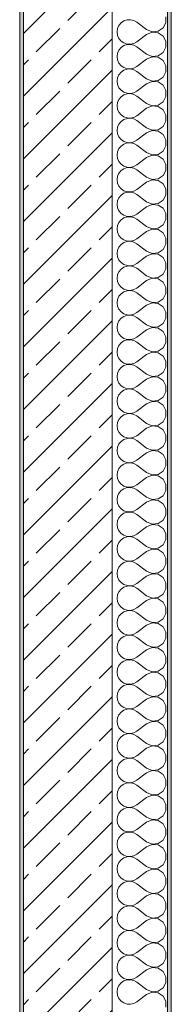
# Model space of a CAD drawing. Header units: metres. Extents: x -3.6 to 84.5, y -11 to 16.8.
# Tile 648 of 656: x 62.025 to 62.435, y 8.833 to 11.5. Entities that reach past the tile are written whole.
import ezdxf

# ---------------------------------------------------------------- set-up
doc = ezdxf.new("R2010")
doc.units = ezdxf.units.M
doc.header["$MEASUREMENT"] = 0
doc.layers.add('604 - Struktur.Wand Aussen', color=7, linetype='Continuous')

# ---------------------------------------------------------------- blocks, each defined once
blk = doc.blocks.new('*X21')
at = {"layer": '604 - Struktur.Wand Aussen', "color": 7, "linetype": 'Continuous', "lineweight": 5}
for p, q in [((62.3068, 11.4965), (62.2992, 11.4913)), ((62.3155, 11.4994), (62.3068, 11.4965)), ((62.3247, 11.4999), (62.3155, 11.4994)), ((62.3336, 11.4978), (62.3247, 11.4999)), ((62.3417, 11.4933), (62.3336, 11.4978)), ((62.3684, 11.4733), (62.3417, 11.4933)), ((62.4207, 11.4919), (62.4207, 11.5081)), ((62.2896, 11.4758), (62.2884, 11.4667)), ((62.2884, 11.4667), (62.2896, 11.4576)), ((62.2933, 11.4842), (62.2896, 11.4758)), ((62.2992, 11.4913), (62.2933, 11.4842)), ((62.3684, 11.4733), (62.3833, 11.467)), ((62.3833, 11.467), (62.3995, 11.4686)), ((62.3995, 11.4686), (62.413, 11.4776)), ((62.413, 11.4776), (62.4207, 11.4919)), ((62.2896, 11.4576), (62.2933, 11.4491)), ((62.2933, 11.4491), (62.2992, 11.4421)), ((62.2992, 11.4421), (62.3068, 11.4369)), ((62.3336, 11.4355), (62.3417, 11.44)), ((62.3684, 11.46), (62.3417, 11.44)), ((62.3833, 11.4663), (62.3684, 11.46)), ((62.3995, 11.4648), (62.3833, 11.4663)), ((62.413, 11.4558), (62.3995, 11.4648)), ((62.4207, 11.4415), (62.413, 11.4558)), ((62.4207, 11.4252), (62.4207, 11.4415)), ((62.2933, 11.4175), (62.2896, 11.4091)), ((62.2992, 11.4246), (62.2933, 11.4175)), ((62.3068, 11.4298), (62.2992, 11.4246)), ((62.3068, 11.4369), (62.3155, 11.4339)), ((62.3155, 11.4328), (62.3068, 11.4298)), ((62.3155, 11.4339), (62.3247, 11.4335)), ((62.3247, 11.4332), (62.3155, 11.4328)), ((62.3247, 11.4335), (62.3336, 11.4355)), ((62.3336, 11.4311), (62.3247, 11.4332)), ((62.3417, 11.4267), (62.3336, 11.4311)), ((62.3684, 11.4067), (62.3417, 11.4267)), ((62.413, 11.4109), (62.4207, 11.4252)), ((62.2896, 11.4091), (62.2884, 11.4)), ((62.2884, 11.4), (62.2896, 11.3909)), ((62.2896, 11.3909), (62.2933, 11.3825)), ((62.3684, 11.3933), (62.3417, 11.3733)), ((62.3684, 11.4067), (62.3833, 11.4004)), ((62.3833, 11.3996), (62.3684, 11.3933)), ((62.3833, 11.4004), (62.3995, 11.4019)), ((62.3995, 11.3981), (62.3833, 11.3996)), ((62.3995, 11.4019), (62.413, 11.4109)), ((62.413, 11.3891), (62.3995, 11.3981)), ((62.4207, 11.3748), (62.413, 11.3891)), ((62.2933, 11.3825), (62.2992, 11.3754)), ((62.2992, 11.3754), (62.3068, 11.3702)), ((62.3068, 11.3631), (62.2992, 11.3579)), ((62.3068, 11.3702), (62.3155, 11.3672)), ((62.3155, 11.3661), (62.3068, 11.3631)), ((62.3155, 11.3672), (62.3247, 11.3668)), ((62.3247, 11.3665), (62.3155, 11.3661)), ((62.3247, 11.3668), (62.3336, 11.3689)), ((62.3336, 11.3645), (62.3247, 11.3665)), ((62.3336, 11.3689), (62.3417, 11.3733)), ((62.3417, 11.36), (62.3336, 11.3645)), ((62.3684, 11.34), (62.3417, 11.36)), ((62.4207, 11.3585), (62.4207, 11.3748)), ((62.2896, 11.3424), (62.2884, 11.3333)), ((62.2884, 11.3333), (62.2896, 11.3242)), ((62.2933, 11.3509), (62.2896, 11.3424)), ((62.2992, 11.3579), (62.2933, 11.3509)), ((62.3684, 11.34), (62.3833, 11.3337)), ((62.3833, 11.3337), (62.3995, 11.3352)), ((62.3995, 11.3352), (62.413, 11.3442)), ((62.413, 11.3442), (62.4207, 11.3585)), ((62.2896, 11.3242), (62.2933, 11.3158)), ((62.2933, 11.3158), (62.2992, 11.3087)), ((62.2992, 11.3087), (62.3068, 11.3035)), ((62.3336, 11.3022), (62.3417, 11.3067)), ((62.3684, 11.3267), (62.3417, 11.3067)), ((62.3833, 11.333), (62.3684, 11.3267)), ((62.3995, 11.3314), (62.3833, 11.333)), ((62.413, 11.3224), (62.3995, 11.3314)), ((62.4207, 11.3081), (62.413, 11.3224)), ((62.4207, 11.2919), (62.4207, 11.3081)), ((62.2933, 11.2842), (62.2896, 11.2758)), ((62.2992, 11.2913), (62.2933, 11.2842)), ((62.3068, 11.2965), (62.2992, 11.2913)), ((62.3068, 11.3035), (62.3155, 11.3006)), ((62.3155, 11.2994), (62.3068, 11.2965)), ((62.3155, 11.3006), (62.3247, 11.3001)), ((62.3247, 11.2999), (62.3155, 11.2994)), ((62.3247, 11.3001), (62.3336, 11.3022)), ((62.3336, 11.2978), (62.3247, 11.2999)), ((62.3417, 11.2933), (62.3336, 11.2978)), ((62.3684, 11.2733), (62.3417, 11.2933)), ((62.413, 11.2776), (62.4207, 11.2919)), ((62.2896, 11.2758), (62.2884, 11.2667)), ((62.2884, 11.2667), (62.2896, 11.2576)), ((62.2896, 11.2576), (62.2933, 11.2491)), ((62.3684, 11.26), (62.3417, 11.24)), ((62.3684, 11.2733), (62.3833, 11.267)), ((62.3833, 11.2663), (62.3684, 11.26)), ((62.3833, 11.267), (62.3995, 11.2686)), ((62.3995, 11.2648), (62.3833, 11.2663)), ((62.3995, 11.2686), (62.413, 11.2776)), ((62.413, 11.2558), (62.3995, 11.2648)), ((62.4207, 11.2415), (62.413, 11.2558)), ((62.2933, 11.2491), (62.2992, 11.2421)), ((62.2992, 11.2421), (62.3068, 11.2369)), ((62.3068, 11.2298), (62.2992, 11.2246)), ((62.3068, 11.2369), (62.3155, 11.2339)), ((62.3155, 11.2328), (62.3068, 11.2298)), ((62.3155, 11.2339), (62.3247, 11.2335)), ((62.3247, 11.2332), (62.3155, 11.2328)), ((62.3247, 11.2335), (62.3336, 11.2355)), ((62.3336, 11.2311), (62.3247, 11.2332)), ((62.3336, 11.2355), (62.3417, 11.24)), ((62.3417, 11.2267), (62.3336, 11.2311)), ((62.3684, 11.2067), (62.3417, 11.2267)), ((62.4207, 11.2252), (62.4207, 11.2415)), ((62.2896, 11.2091), (62.2884, 11.2)), ((62.2884, 11.2), (62.2896, 11.1909)), ((62.2933, 11.2175), (62.2896, 11.2091)), ((62.2992, 11.2246), (62.2933, 11.2175)), ((62.3684, 11.2067), (62.3833, 11.2004)), ((62.3833, 11.2004), (62.3995, 11.2019)), ((62.3995, 11.2019), (62.413, 11.2109)), ((62.413, 11.2109), (62.4207, 11.2252)), ((62.2896, 11.1909), (62.2933, 11.1825)), ((62.2933, 11.1825), (62.2992, 11.1754)), ((62.2992, 11.1754), (62.3068, 11.1702)), ((62.3336, 11.1689), (62.3417, 11.1733)), ((62.3684, 11.1933), (62.3417, 11.1733)), ((62.3833, 11.1996), (62.3684, 11.1933)), ((62.3995, 11.1981), (62.3833, 11.1996)), ((62.413, 11.1891), (62.3995, 11.1981)), ((62.4207, 11.1748), (62.413, 11.1891)), ((62.4207, 11.1585), (62.4207, 11.1748)), ((62.2933, 11.1509), (62.2896, 11.1424)), ((62.2992, 11.1579), (62.2933, 11.1509)), ((62.3068, 11.1631), (62.2992, 11.1579)), ((62.3068, 11.1702), (62.3155, 11.1672)), ((62.3155, 11.1661), (62.3068, 11.1631)), ((62.3155, 11.1672), (62.3247, 11.1668)), ((62.3247, 11.1665), (62.3155, 11.1661)), ((62.3247, 11.1668), (62.3336, 11.1689)), ((62.3336, 11.1645), (62.3247, 11.1665)), ((62.3417, 11.16), (62.3336, 11.1645)), ((62.3684, 11.14), (62.3417, 11.16)), ((62.413, 11.1442), (62.4207, 11.1585)), ((62.2896, 11.1424), (62.2884, 11.1333)), ((62.2884, 11.1333), (62.2896, 11.1242)), ((62.2896, 11.1242), (62.2933, 11.1158)), ((62.3684, 11.1267), (62.3417, 11.1067)), ((62.3684, 11.14), (62.3833, 11.1337)), ((62.3833, 11.133), (62.3684, 11.1267)), ((62.3833, 11.1337), (62.3995, 11.1352)), ((62.3995, 11.1314), (62.3833, 11.133)), ((62.3995, 11.1352), (62.413, 11.1442)), ((62.413, 11.1224), (62.3995, 11.1314)), ((62.4207, 11.1081), (62.413, 11.1224)), ((62.2933, 11.1158), (62.2992, 11.1087)), ((62.2992, 11.1087), (62.3068, 11.1035)), ((62.3068, 11.0965), (62.2992, 11.0913)), ((62.3068, 11.1035), (62.3155, 11.1006)), ((62.3155, 11.0994), (62.3068, 11.0965)), ((62.3155, 11.1006), (62.3247, 11.1001)), ((62.3247, 11.0999), (62.3155, 11.0994)), ((62.3247, 11.1001), (62.3336, 11.1022)), ((62.3336, 11.0978), (62.3247, 11.0999)), ((62.3336, 11.1022), (62.3417, 11.1067)), ((62.3417, 11.0933), (62.3336, 11.0978)), ((62.3684, 11.0733), (62.3417, 11.0933)), ((62.4207, 11.0919), (62.4207, 11.1081)), ((62.2896, 11.0758), (62.2884, 11.0667)), ((62.2884, 11.0667), (62.2896, 11.0576)), ((62.2933, 11.0842), (62.2896, 11.0758)), ((62.2992, 11.0913), (62.2933, 11.0842)), ((62.3684, 11.0733), (62.3833, 11.067)), ((62.3833, 11.067), (62.3995, 11.0686)), ((62.3995, 11.0686), (62.413, 11.0776)), ((62.413, 11.0776), (62.4207, 11.0919)), ((62.2896, 11.0576), (62.2933, 11.0491)), ((62.2933, 11.0491), (62.2992, 11.0421)), ((62.2992, 11.0421), (62.3068, 11.0369)), ((62.3336, 11.0355), (62.3417, 11.04)), ((62.3684, 11.06), (62.3417, 11.04)), ((62.3833, 11.0663), (62.3684, 11.06)), ((62.3995, 11.0648), (62.3833, 11.0663)), ((62.413, 11.0558), (62.3995, 11.0648)), ((62.4207, 11.0415), (62.413, 11.0558)), ((62.4207, 11.0252), (62.4207, 11.0415)), ((62.2933, 11.0175), (62.2896, 11.0091)), ((62.2992, 11.0246), (62.2933, 11.0175)), ((62.3068, 11.0298), (62.2992, 11.0246)), ((62.3068, 11.0369), (62.3155, 11.0339)), ((62.3155, 11.0328), (62.3068, 11.0298)), ((62.3155, 11.0339), (62.3247, 11.0335)), ((62.3247, 11.0332), (62.3155, 11.0328)), ((62.3247, 11.0335), (62.3336, 11.0355)), ((62.3336, 11.0311), (62.3247, 11.0332)), ((62.3417, 11.0267), (62.3336, 11.0311)), ((62.3684, 11.0067), (62.3417, 11.0267)), ((62.413, 11.0109), (62.4207, 11.0252)), ((62.2896, 11.0091), (62.2884, 11)), ((62.2884, 11), (62.2896, 10.9909)), ((62.2896, 10.9909), (62.2933, 10.9825)), ((62.3684, 10.9933), (62.3417, 10.9733)), ((62.3684, 11.0067), (62.3833, 11.0004)), ((62.3833, 10.9996), (62.3684, 10.9933)), ((62.3833, 11.0004), (62.3995, 11.0019)), ((62.3995, 10.9981), (62.3833, 10.9996)), ((62.3995, 11.0019), (62.413, 11.0109)), ((62.413, 10.9891), (62.3995, 10.9981)), ((62.4207, 10.9748), (62.413, 10.9891)), ((62.2933, 10.9825), (62.2992, 10.9754)), ((62.2992, 10.9754), (62.3068, 10.9702)), ((62.3068, 10.9631), (62.2992, 10.9579)), ((62.3068, 10.9702), (62.3155, 10.9672)), ((62.3155, 10.9661), (62.3068, 10.9631)), ((62.3155, 10.9672), (62.3247, 10.9668)), ((62.3247, 10.9665), (62.3155, 10.9661)), ((62.3247, 10.9668), (62.3336, 10.9689)), ((62.3336, 10.9645), (62.3247, 10.9665)), ((62.3336, 10.9689), (62.3417, 10.9733)), ((62.3417, 10.96), (62.3336, 10.9645)), ((62.3684, 10.94), (62.3417, 10.96)), ((62.4207, 10.9585), (62.4207, 10.9748)), ((62.2896, 10.9424), (62.2884, 10.9333)), ((62.2884, 10.9333), (62.2896, 10.9242)), ((62.2933, 10.9509), (62.2896, 10.9424)), ((62.2992, 10.9579), (62.2933, 10.9509)), ((62.3684, 10.94), (62.3833, 10.9337)), ((62.3833, 10.9337), (62.3995, 10.9352)), ((62.3995, 10.9352), (62.413, 10.9442)), ((62.413, 10.9442), (62.4207, 10.9585)), ((62.2896, 10.9242), (62.2933, 10.9158)), ((62.2933, 10.9158), (62.2992, 10.9087)), ((62.2992, 10.9087), (62.3068, 10.9035)), ((62.3336, 10.9022), (62.3417, 10.9067)), ((62.3684, 10.9267), (62.3417, 10.9067)), ((62.3833, 10.933), (62.3684, 10.9267)), ((62.3995, 10.9314), (62.3833, 10.933)), ((62.413, 10.9224), (62.3995, 10.9314)), ((62.4207, 10.9081), (62.413, 10.9224)), ((62.4207, 10.8919), (62.4207, 10.9081)), ((62.2933, 10.8842), (62.2896, 10.8758)), ((62.2992, 10.8913), (62.2933, 10.8842)), ((62.3068, 10.8965), (62.2992, 10.8913)), ((62.3068, 10.9035), (62.3155, 10.9006)), ((62.3155, 10.8994), (62.3068, 10.8965)), ((62.3155, 10.9006), (62.3247, 10.9001)), ((62.3247, 10.8999), (62.3155, 10.8994)), ((62.3247, 10.9001), (62.3336, 10.9022)), ((62.3336, 10.8978), (62.3247, 10.8999)), ((62.3417, 10.8933), (62.3336, 10.8978)), ((62.3684, 10.8733), (62.3417, 10.8933)), ((62.413, 10.8776), (62.4207, 10.8919)), ((62.2896, 10.8758), (62.2884, 10.8667)), ((62.2884, 10.8667), (62.2896, 10.8576)), ((62.2896, 10.8576), (62.2933, 10.8491)), ((62.3684, 10.86), (62.3417, 10.84)), ((62.3684, 10.8733), (62.3833, 10.867)), ((62.3833, 10.8663), (62.3684, 10.86)), ((62.3833, 10.867), (62.3995, 10.8686)), ((62.3995, 10.8648), (62.3833, 10.8663)), ((62.3995, 10.8686), (62.413, 10.8776)), ((62.413, 10.8558), (62.3995, 10.8648)), ((62.4207, 10.8415), (62.413, 10.8558)), ((62.2933, 10.8491), (62.2992, 10.8421)), ((62.2992, 10.8421), (62.3068, 10.8369)), ((62.3068, 10.8298), (62.2992, 10.8246)), ((62.3068, 10.8369), (62.3155, 10.8339)), ((62.3155, 10.8328), (62.3068, 10.8298)), ((62.3155, 10.8339), (62.3247, 10.8335)), ((62.3247, 10.8332), (62.3155, 10.8328)), ((62.3247, 10.8335), (62.3336, 10.8355)), ((62.3336, 10.8311), (62.3247, 10.8332)), ((62.3336, 10.8355), (62.3417, 10.84)), ((62.3417, 10.8267), (62.3336, 10.8311)), ((62.3684, 10.8067), (62.3417, 10.8267)), ((62.4207, 10.8252), (62.4207, 10.8415)), ((62.2896, 10.8091), (62.2884, 10.8)), ((62.2884, 10.8), (62.2896, 10.7909)), ((62.2933, 10.8175), (62.2896, 10.8091)), ((62.2992, 10.8246), (62.2933, 10.8175)), ((62.3684, 10.8067), (62.3833, 10.8004)), ((62.3833, 10.8004), (62.3995, 10.8019)), ((62.3995, 10.8019), (62.413, 10.8109)), ((62.413, 10.8109), (62.4207, 10.8252)), ((62.2896, 10.7909), (62.2933, 10.7825)), ((62.2933, 10.7825), (62.2992, 10.7754)), ((62.2992, 10.7754), (62.3068, 10.7702)), ((62.3336, 10.7689), (62.3417, 10.7733)), ((62.3684, 10.7933), (62.3417, 10.7733)), ((62.3833, 10.7996), (62.3684, 10.7933)), ((62.3995, 10.7981), (62.3833, 10.7996)), ((62.413, 10.7891), (62.3995, 10.7981)), ((62.4207, 10.7748), (62.413, 10.7891)), ((62.4207, 10.7585), (62.4207, 10.7748)), ((62.2933, 10.7509), (62.2896, 10.7424)), ((62.2992, 10.7579), (62.2933, 10.7509)), ((62.3068, 10.7631), (62.2992, 10.7579)), ((62.3068, 10.7702), (62.3155, 10.7672)), ((62.3155, 10.7661), (62.3068, 10.7631)), ((62.3155, 10.7672), (62.3247, 10.7668)), ((62.3247, 10.7665), (62.3155, 10.7661)), ((62.3247, 10.7668), (62.3336, 10.7689)), ((62.3336, 10.7645), (62.3247, 10.7665)), ((62.3417, 10.76), (62.3336, 10.7645)), ((62.3684, 10.74), (62.3417, 10.76)), ((62.413, 10.7442), (62.4207, 10.7585)), ((62.2896, 10.7424), (62.2884, 10.7333)), ((62.2884, 10.7333), (62.2896, 10.7242)), ((62.2896, 10.7242), (62.2933, 10.7158)), ((62.3684, 10.7267), (62.3417, 10.7067)), ((62.3684, 10.74), (62.3833, 10.7337)), ((62.3833, 10.733), (62.3684, 10.7267)), ((62.3833, 10.7337), (62.3995, 10.7352)), ((62.3995, 10.7314), (62.3833, 10.733)), ((62.3995, 10.7352), (62.413, 10.7442)), ((62.413, 10.7224), (62.3995, 10.7314)), ((62.4207, 10.7081), (62.413, 10.7224)), ((62.2933, 10.7158), (62.2992, 10.7087)), ((62.2992, 10.7087), (62.3068, 10.7035)), ((62.3068, 10.6965), (62.2992, 10.6913)), ((62.3068, 10.7035), (62.3155, 10.7006)), ((62.3155, 10.6994), (62.3068, 10.6965)), ((62.3155, 10.7006), (62.3247, 10.7001)), ((62.3247, 10.6999), (62.3155, 10.6994)), ((62.3247, 10.7001), (62.3336, 10.7022)), ((62.3336, 10.6978), (62.3247, 10.6999)), ((62.3336, 10.7022), (62.3417, 10.7067)), ((62.3417, 10.6933), (62.3336, 10.6978)), ((62.3684, 10.6733), (62.3417, 10.6933)), ((62.4207, 10.6919), (62.4207, 10.7081)), ((62.2896, 10.6758), (62.2884, 10.6667)), ((62.2884, 10.6667), (62.2896, 10.6576)), ((62.2933, 10.6842), (62.2896, 10.6758)), ((62.2992, 10.6913), (62.2933, 10.6842)), ((62.3684, 10.6733), (62.3833, 10.667)), ((62.3833, 10.667), (62.3995, 10.6686)), ((62.3995, 10.6686), (62.413, 10.6776)), ((62.413, 10.6776), (62.4207, 10.6919)), ((62.2896, 10.6576), (62.2933, 10.6491)), ((62.2933, 10.6491), (62.2992, 10.6421)), ((62.2992, 10.6421), (62.3068, 10.6369)), ((62.3336, 10.6355), (62.3417, 10.64)), ((62.3684, 10.66), (62.3417, 10.64)), ((62.3833, 10.6663), (62.3684, 10.66)), ((62.3995, 10.6648), (62.3833, 10.6663)), ((62.413, 10.6558), (62.3995, 10.6648)), ((62.4207, 10.6415), (62.413, 10.6558)), ((62.4207, 10.6252), (62.4207, 10.6415)), ((62.2933, 10.6175), (62.2896, 10.6091)), ((62.2992, 10.6246), (62.2933, 10.6175)), ((62.3068, 10.6298), (62.2992, 10.6246)), ((62.3068, 10.6369), (62.3155, 10.6339)), ((62.3155, 10.6328), (62.3068, 10.6298)), ((62.3155, 10.6339), (62.3247, 10.6335)), ((62.3247, 10.6332), (62.3155, 10.6328)), ((62.3247, 10.6335), (62.3336, 10.6355)), ((62.3336, 10.6311), (62.3247, 10.6332)), ((62.3417, 10.6267), (62.3336, 10.6311)), ((62.3684, 10.6067), (62.3417, 10.6267)), ((62.413, 10.6109), (62.4207, 10.6252)), ((62.2896, 10.6091), (62.2884, 10.6)), ((62.2884, 10.6), (62.2896, 10.5909)), ((62.2896, 10.5909), (62.2933, 10.5825)), ((62.3684, 10.5933), (62.3417, 10.5733)), ((62.3684, 10.6067), (62.3833, 10.6004)), ((62.3833, 10.5996), (62.3684, 10.5933)), ((62.3833, 10.6004), (62.3995, 10.6019)), ((62.3995, 10.5981), (62.3833, 10.5996)), ((62.3995, 10.6019), (62.413, 10.6109)), ((62.413, 10.5891), (62.3995, 10.5981)), ((62.4207, 10.5748), (62.413, 10.5891)), ((62.2933, 10.5825), (62.2992, 10.5754)), ((62.2992, 10.5754), (62.3068, 10.5702)), ((62.3068, 10.5631), (62.2992, 10.5579)), ((62.3068, 10.5702), (62.3155, 10.5672)), ((62.3155, 10.5661), (62.3068, 10.5631)), ((62.3155, 10.5672), (62.3247, 10.5668)), ((62.3247, 10.5665), (62.3155, 10.5661)), ((62.3247, 10.5668), (62.3336, 10.5689)), ((62.3336, 10.5645), (62.3247, 10.5665)), ((62.3336, 10.5689), (62.3417, 10.5733)), ((62.3417, 10.56), (62.3336, 10.5645)), ((62.3684, 10.54), (62.3417, 10.56)), ((62.4207, 10.5585), (62.4207, 10.5748)), ((62.2896, 10.5424), (62.2884, 10.5333)), ((62.2884, 10.5333), (62.2896, 10.5242)), ((62.2933, 10.5509), (62.2896, 10.5424)), ((62.2992, 10.5579), (62.2933, 10.5509)), ((62.3684, 10.54), (62.3833, 10.5337)), ((62.3833, 10.5337), (62.3995, 10.5352)), ((62.3995, 10.5352), (62.413, 10.5442)), ((62.413, 10.5442), (62.4207, 10.5585)), ((62.2896, 10.5242), (62.2933, 10.5158)), ((62.2933, 10.5158), (62.2992, 10.5087)), ((62.2992, 10.5087), (62.3068, 10.5035)), ((62.3336, 10.5022), (62.3417, 10.5067)), ((62.3684, 10.5267), (62.3417, 10.5067)), ((62.3833, 10.533), (62.3684, 10.5267)), ((62.3995, 10.5314), (62.3833, 10.533)), ((62.413, 10.5224), (62.3995, 10.5314)), ((62.4207, 10.5081), (62.413, 10.5224)), ((62.4207, 10.4919), (62.4207, 10.5081)), ((62.2933, 10.4842), (62.2896, 10.4758)), ((62.2992, 10.4913), (62.2933, 10.4842)), ((62.3068, 10.4965), (62.2992, 10.4913)), ((62.3068, 10.5035), (62.3155, 10.5006)), ((62.3155, 10.4994), (62.3068, 10.4965)), ((62.3155, 10.5006), (62.3247, 10.5001)), ((62.3247, 10.4999), (62.3155, 10.4994)), ((62.3247, 10.5001), (62.3336, 10.5022)), ((62.3336, 10.4978), (62.3247, 10.4999)), ((62.3417, 10.4933), (62.3336, 10.4978)), ((62.3684, 10.4733), (62.3417, 10.4933)), ((62.413, 10.4776), (62.4207, 10.4919)), ((62.2896, 10.4758), (62.2884, 10.4667)), ((62.2884, 10.4667), (62.2896, 10.4576)), ((62.2896, 10.4576), (62.2933, 10.4491)), ((62.3684, 10.46), (62.3417, 10.44)), ((62.3684, 10.4733), (62.3833, 10.467)), ((62.3833, 10.4663), (62.3684, 10.46)), ((62.3833, 10.467), (62.3995, 10.4686)), ((62.3995, 10.4648), (62.3833, 10.4663)), ((62.3995, 10.4686), (62.413, 10.4776)), ((62.413, 10.4558), (62.3995, 10.4648)), ((62.4207, 10.4415), (62.413, 10.4558)), ((62.2933, 10.4491), (62.2992, 10.4421)), ((62.2992, 10.4421), (62.3068, 10.4369)), ((62.3068, 10.4298), (62.2992, 10.4246)), ((62.3068, 10.4369), (62.3155, 10.4339)), ((62.3155, 10.4328), (62.3068, 10.4298)), ((62.3155, 10.4339), (62.3247, 10.4335)), ((62.3247, 10.4332), (62.3155, 10.4328)), ((62.3247, 10.4335), (62.3336, 10.4355)), ((62.3336, 10.4311), (62.3247, 10.4332)), ((62.3336, 10.4355), (62.3417, 10.44)), ((62.3417, 10.4267), (62.3336, 10.4311)), ((62.3684, 10.4067), (62.3417, 10.4267)), ((62.4207, 10.4252), (62.4207, 10.4415)), ((62.2896, 10.4091), (62.2884, 10.4)), ((62.2884, 10.4), (62.2896, 10.3909)), ((62.2933, 10.4175), (62.2896, 10.4091)), ((62.2992, 10.4246), (62.2933, 10.4175)), ((62.3684, 10.4067), (62.3833, 10.4004)), ((62.3833, 10.4004), (62.3995, 10.4019)), ((62.3995, 10.4019), (62.413, 10.4109)), ((62.413, 10.4109), (62.4207, 10.4252)), ((62.2896, 10.3909), (62.2933, 10.3825)), ((62.2933, 10.3825), (62.2992, 10.3754)), ((62.2992, 10.3754), (62.3068, 10.3702)), ((62.3336, 10.3689), (62.3417, 10.3733)), ((62.3684, 10.3933), (62.3417, 10.3733)), ((62.3833, 10.3996), (62.3684, 10.3933)), ((62.3995, 10.3981), (62.3833, 10.3996)), ((62.413, 10.3891), (62.3995, 10.3981)), ((62.4207, 10.3748), (62.413, 10.3891)), ((62.4207, 10.3585), (62.4207, 10.3748)), ((62.2933, 10.3509), (62.2896, 10.3424)), ((62.2992, 10.3579), (62.2933, 10.3509)), ((62.3068, 10.3631), (62.2992, 10.3579)), ((62.3068, 10.3702), (62.3155, 10.3672)), ((62.3155, 10.3661), (62.3068, 10.3631)), ((62.3155, 10.3672), (62.3247, 10.3668)), ((62.3247, 10.3665), (62.3155, 10.3661)), ((62.3247, 10.3668), (62.3336, 10.3689)), ((62.3336, 10.3645), (62.3247, 10.3665)), ((62.3417, 10.36), (62.3336, 10.3645)), ((62.3684, 10.34), (62.3417, 10.36)), ((62.413, 10.3442), (62.4207, 10.3585)), ((62.2896, 10.3424), (62.2884, 10.3333)), ((62.2884, 10.3333), (62.2896, 10.3242)), ((62.2896, 10.3242), (62.2933, 10.3158)), ((62.3684, 10.3267), (62.3417, 10.3067)), ((62.3684, 10.34), (62.3833, 10.3337)), ((62.3833, 10.333), (62.3684, 10.3267)), ((62.3833, 10.3337), (62.3995, 10.3352)), ((62.3995, 10.3314), (62.3833, 10.333)), ((62.3995, 10.3352), (62.413, 10.3442)), ((62.413, 10.3224), (62.3995, 10.3314)), ((62.4207, 10.3081), (62.413, 10.3224)), ((62.2933, 10.3158), (62.2992, 10.3087)), ((62.2992, 10.3087), (62.3068, 10.3035)), ((62.3068, 10.2965), (62.2992, 10.2913)), ((62.3068, 10.3035), (62.3155, 10.3006)), ((62.3155, 10.2994), (62.3068, 10.2965)), ((62.3155, 10.3006), (62.3247, 10.3001)), ((62.3247, 10.2999), (62.3155, 10.2994)), ((62.3247, 10.3001), (62.3336, 10.3022)), ((62.3336, 10.2978), (62.3247, 10.2999)), ((62.3336, 10.3022), (62.3417, 10.3067)), ((62.3417, 10.2933), (62.3336, 10.2978)), ((62.3684, 10.2733), (62.3417, 10.2933)), ((62.4207, 10.2919), (62.4207, 10.3081)), ((62.2896, 10.2758), (62.2884, 10.2667)), ((62.2884, 10.2667), (62.2896, 10.2576)), ((62.2933, 10.2842), (62.2896, 10.2758)), ((62.2992, 10.2913), (62.2933, 10.2842)), ((62.3684, 10.2733), (62.3833, 10.267)), ((62.3833, 10.267), (62.3995, 10.2686)), ((62.3995, 10.2686), (62.413, 10.2776)), ((62.413, 10.2776), (62.4207, 10.2919)), ((62.2896, 10.2576), (62.2933, 10.2491)), ((62.2933, 10.2491), (62.2992, 10.2421)), ((62.2992, 10.2421), (62.3068, 10.2369)), ((62.3336, 10.2355), (62.3417, 10.24)), ((62.3684, 10.26), (62.3417, 10.24)), ((62.3833, 10.2663), (62.3684, 10.26)), ((62.3995, 10.2648), (62.3833, 10.2663)), ((62.413, 10.2558), (62.3995, 10.2648)), ((62.4207, 10.2415), (62.413, 10.2558)), ((62.4207, 10.2252), (62.4207, 10.2415)), ((62.2933, 10.2175), (62.2896, 10.2091)), ((62.2992, 10.2246), (62.2933, 10.2175)), ((62.3068, 10.2298), (62.2992, 10.2246)), ((62.3068, 10.2369), (62.3155, 10.2339)), ((62.3155, 10.2328), (62.3068, 10.2298)), ((62.3155, 10.2339), (62.3247, 10.2335)), ((62.3247, 10.2332), (62.3155, 10.2328)), ((62.3247, 10.2335), (62.3336, 10.2355)), ((62.3336, 10.2311), (62.3247, 10.2332)), ((62.3417, 10.2267), (62.3336, 10.2311)), ((62.3684, 10.2067), (62.3417, 10.2267)), ((62.413, 10.2109), (62.4207, 10.2252)), ((62.2896, 10.2091), (62.2884, 10.2)), ((62.2884, 10.2), (62.2896, 10.1909)), ((62.2896, 10.1909), (62.2933, 10.1825)), ((62.3684, 10.1933), (62.3417, 10.1733)), ((62.3684, 10.2067), (62.3833, 10.2004)), ((62.3833, 10.1996), (62.3684, 10.1933)), ((62.3833, 10.2004), (62.3995, 10.2019)), ((62.3995, 10.1981), (62.3833, 10.1996)), ((62.3995, 10.2019), (62.413, 10.2109)), ((62.413, 10.1891), (62.3995, 10.1981)), ((62.4207, 10.1748), (62.413, 10.1891)), ((62.2933, 10.1825), (62.2992, 10.1754)), ((62.2992, 10.1754), (62.3068, 10.1702)), ((62.3068, 10.1631), (62.2992, 10.1579)), ((62.3068, 10.1702), (62.3155, 10.1672)), ((62.3155, 10.1661), (62.3068, 10.1631)), ((62.3155, 10.1672), (62.3247, 10.1668)), ((62.3247, 10.1665), (62.3155, 10.1661)), ((62.3247, 10.1668), (62.3336, 10.1689)), ((62.3336, 10.1645), (62.3247, 10.1665)), ((62.3336, 10.1689), (62.3417, 10.1733)), ((62.3417, 10.16), (62.3336, 10.1645)), ((62.3684, 10.14), (62.3417, 10.16)), ((62.4207, 10.1585), (62.4207, 10.1748)), ((62.2896, 10.1424), (62.2884, 10.1333)), ((62.2884, 10.1333), (62.2896, 10.1242)), ((62.2933, 10.1509), (62.2896, 10.1424)), ((62.2992, 10.1579), (62.2933, 10.1509)), ((62.3684, 10.14), (62.3833, 10.1337)), ((62.3833, 10.1337), (62.3995, 10.1352)), ((62.3995, 10.1352), (62.413, 10.1442)), ((62.413, 10.1442), (62.4207, 10.1585)), ((62.2896, 10.1242), (62.2933, 10.1158)), ((62.2933, 10.1158), (62.2992, 10.1087)), ((62.2992, 10.1087), (62.3068, 10.1035)), ((62.3336, 10.1022), (62.3417, 10.1067)), ((62.3684, 10.1267), (62.3417, 10.1067)), ((62.3833, 10.133), (62.3684, 10.1267)), ((62.3995, 10.1314), (62.3833, 10.133)), ((62.413, 10.1224), (62.3995, 10.1314)), ((62.4207, 10.1081), (62.413, 10.1224)), ((62.4207, 10.0919), (62.4207, 10.1081)), ((62.2933, 10.0842), (62.2896, 10.0758)), ((62.2992, 10.0913), (62.2933, 10.0842)), ((62.3068, 10.0965), (62.2992, 10.0913)), ((62.3068, 10.1035), (62.3155, 10.1006)), ((62.3155, 10.0994), (62.3068, 10.0965)), ((62.3155, 10.1006), (62.3247, 10.1001)), ((62.3247, 10.0999), (62.3155, 10.0994)), ((62.3247, 10.1001), (62.3336, 10.1022)), ((62.3336, 10.0978), (62.3247, 10.0999)), ((62.3417, 10.0933), (62.3336, 10.0978)), ((62.3684, 10.0733), (62.3417, 10.0933)), ((62.413, 10.0776), (62.4207, 10.0919)), ((62.2896, 10.0758), (62.2884, 10.0667)), ((62.2884, 10.0667), (62.2896, 10.0576)), ((62.2896, 10.0576), (62.2933, 10.0491)), ((62.3684, 10.06), (62.3417, 10.04)), ((62.3684, 10.0733), (62.3833, 10.067)), ((62.3833, 10.0663), (62.3684, 10.06)), ((62.3833, 10.067), (62.3995, 10.0686)), ((62.3995, 10.0648), (62.3833, 10.0663)), ((62.3995, 10.0686), (62.413, 10.0776)), ((62.413, 10.0558), (62.3995, 10.0648)), ((62.4207, 10.0415), (62.413, 10.0558)), ((62.2933, 10.0491), (62.2992, 10.0421)), ((62.2992, 10.0421), (62.3068, 10.0369)), ((62.3068, 10.0298), (62.2992, 10.0246)), ((62.3068, 10.0369), (62.3155, 10.0339)), ((62.3155, 10.0328), (62.3068, 10.0298)), ((62.3155, 10.0339), (62.3247, 10.0335)), ((62.3247, 10.0332), (62.3155, 10.0328)), ((62.3247, 10.0335), (62.3336, 10.0355)), ((62.3336, 10.0311), (62.3247, 10.0332)), ((62.3336, 10.0355), (62.3417, 10.04)), ((62.3417, 10.0267), (62.3336, 10.0311)), ((62.3684, 10.0067), (62.3417, 10.0267)), ((62.4207, 10.0252), (62.4207, 10.0415)), ((62.2896, 10.0091), (62.2884, 10)), ((62.2884, 10), (62.2896, 9.9909)), ((62.2933, 10.0175), (62.2896, 10.0091)), ((62.2992, 10.0246), (62.2933, 10.0175)), ((62.3684, 10.0067), (62.3833, 10.0004)), ((62.3833, 10.0004), (62.3995, 10.0019)), ((62.3995, 10.0019), (62.413, 10.0109)), ((62.413, 10.0109), (62.4207, 10.0252)), ((62.2896, 9.9909), (62.2933, 9.9825)), ((62.2933, 9.9825), (62.2992, 9.9754)), ((62.2992, 9.9754), (62.3068, 9.9702)), ((62.3336, 9.9689), (62.3417, 9.9733)), ((62.3684, 9.9933), (62.3417, 9.9733)), ((62.3833, 9.9996), (62.3684, 9.9933)), ((62.3995, 9.9981), (62.3833, 9.9996)), ((62.413, 9.9891), (62.3995, 9.9981)), ((62.4207, 9.9748), (62.413, 9.9891)), ((62.4207, 9.9585), (62.4207, 9.9748)), ((62.2933, 9.9509), (62.2896, 9.9424)), ((62.2992, 9.9579), (62.2933, 9.9509)), ((62.3068, 9.9631), (62.2992, 9.9579)), ((62.3068, 9.9702), (62.3155, 9.9672)), ((62.3155, 9.9661), (62.3068, 9.9631)), ((62.3155, 9.9672), (62.3247, 9.9668)), ((62.3247, 9.9665), (62.3155, 9.9661)), ((62.3247, 9.9668), (62.3336, 9.9689)), ((62.3336, 9.9645), (62.3247, 9.9665)), ((62.3417, 9.96), (62.3336, 9.9645)), ((62.3684, 9.94), (62.3417, 9.96)), ((62.413, 9.9442), (62.4207, 9.9585)), ((62.2896, 9.9424), (62.2884, 9.9333)), ((62.2884, 9.9333), (62.2896, 9.9242)), ((62.2896, 9.9242), (62.2933, 9.9158)), ((62.3684, 9.9267), (62.3417, 9.9067)), ((62.3684, 9.94), (62.3833, 9.9337)), ((62.3833, 9.933), (62.3684, 9.9267)), ((62.3833, 9.9337), (62.3995, 9.9352)), ((62.3995, 9.9314), (62.3833, 9.933)), ((62.3995, 9.9352), (62.413, 9.9442)), ((62.413, 9.9224), (62.3995, 9.9314)), ((62.4207, 9.9081), (62.413, 9.9224)), ((62.2933, 9.9158), (62.2992, 9.9087)), ((62.2992, 9.9087), (62.3068, 9.9035)), ((62.3068, 9.8965), (62.2992, 9.8913)), ((62.3068, 9.9035), (62.3155, 9.9006)), ((62.3155, 9.8994), (62.3068, 9.8965)), ((62.3155, 9.9006), (62.3247, 9.9001)), ((62.3247, 9.8999), (62.3155, 9.8994)), ((62.3247, 9.9001), (62.3336, 9.9022)), ((62.3336, 9.8978), (62.3247, 9.8999)), ((62.3336, 9.9022), (62.3417, 9.9067)), ((62.3417, 9.8933), (62.3336, 9.8978)), ((62.3684, 9.8733), (62.3417, 9.8933)), ((62.4207, 9.8919), (62.4207, 9.9081)), ((62.2896, 9.8758), (62.2884, 9.8667)), ((62.2884, 9.8667), (62.2896, 9.8576)), ((62.2933, 9.8842), (62.2896, 9.8758)), ((62.2992, 9.8913), (62.2933, 9.8842)), ((62.3684, 9.8733), (62.3833, 9.867)), ((62.3833, 9.867), (62.3995, 9.8686)), ((62.3995, 9.8686), (62.413, 9.8776)), ((62.413, 9.8776), (62.4207, 9.8919)), ((62.2896, 9.8576), (62.2933, 9.8491)), ((62.2933, 9.8491), (62.2992, 9.8421)), ((62.2992, 9.8421), (62.3068, 9.8369)), ((62.3336, 9.8355), (62.3417, 9.84)), ((62.3684, 9.86), (62.3417, 9.84)), ((62.3833, 9.8663), (62.3684, 9.86)), ((62.3995, 9.8648), (62.3833, 9.8663)), ((62.413, 9.8558), (62.3995, 9.8648)), ((62.4207, 9.8415), (62.413, 9.8558)), ((62.4207, 9.8252), (62.4207, 9.8415)), ((62.2933, 9.8175), (62.2896, 9.8091)), ((62.2992, 9.8246), (62.2933, 9.8175)), ((62.3068, 9.8298), (62.2992, 9.8246)), ((62.3068, 9.8369), (62.3155, 9.8339)), ((62.3155, 9.8328), (62.3068, 9.8298)), ((62.3155, 9.8339), (62.3247, 9.8335)), ((62.3247, 9.8332), (62.3155, 9.8328)), ((62.3247, 9.8335), (62.3336, 9.8355)), ((62.3336, 9.8311), (62.3247, 9.8332)), ((62.3417, 9.8267), (62.3336, 9.8311)), ((62.3684, 9.8067), (62.3417, 9.8267)), ((62.413, 9.8109), (62.4207, 9.8252)), ((62.2896, 9.8091), (62.2884, 9.8)), ((62.2884, 9.8), (62.2896, 9.7909)), ((62.2896, 9.7909), (62.2933, 9.7825)), ((62.3684, 9.7933), (62.3417, 9.7733)), ((62.3684, 9.8067), (62.3833, 9.8004)), ((62.3833, 9.7996), (62.3684, 9.7933)), ((62.3833, 9.8004), (62.3995, 9.8019)), ((62.3995, 9.7981), (62.3833, 9.7996)), ((62.3995, 9.8019), (62.413, 9.8109)), ((62.413, 9.7891), (62.3995, 9.7981)), ((62.4207, 9.7748), (62.413, 9.7891)), ((62.2933, 9.7825), (62.2992, 9.7754)), ((62.2992, 9.7754), (62.3068, 9.7702)), ((62.3068, 9.7631), (62.2992, 9.7579)), ((62.3068, 9.7702), (62.3155, 9.7672)), ((62.3155, 9.7661), (62.3068, 9.7631)), ((62.3155, 9.7672), (62.3247, 9.7668)), ((62.3247, 9.7665), (62.3155, 9.7661)), ((62.3247, 9.7668), (62.3336, 9.7689)), ((62.3336, 9.7645), (62.3247, 9.7665)), ((62.3336, 9.7689), (62.3417, 9.7733)), ((62.3417, 9.76), (62.3336, 9.7645)), ((62.3684, 9.74), (62.3417, 9.76)), ((62.4207, 9.7585), (62.4207, 9.7748)), ((62.2896, 9.7424), (62.2884, 9.7333)), ((62.2884, 9.7333), (62.2896, 9.7242)), ((62.2933, 9.7509), (62.2896, 9.7424)), ((62.2992, 9.7579), (62.2933, 9.7509)), ((62.3684, 9.74), (62.3833, 9.7337)), ((62.3833, 9.7337), (62.3995, 9.7352)), ((62.3995, 9.7352), (62.413, 9.7442)), ((62.413, 9.7442), (62.4207, 9.7585)), ((62.2896, 9.7242), (62.2933, 9.7158)), ((62.2933, 9.7158), (62.2992, 9.7087)), ((62.2992, 9.7087), (62.3068, 9.7035)), ((62.3336, 9.7022), (62.3417, 9.7067)), ((62.3684, 9.7267), (62.3417, 9.7067)), ((62.3833, 9.733), (62.3684, 9.7267)), ((62.3995, 9.7314), (62.3833, 9.733)), ((62.413, 9.7224), (62.3995, 9.7314)), ((62.4207, 9.7081), (62.413, 9.7224)), ((62.4207, 9.6919), (62.4207, 9.7081)), ((62.2933, 9.6842), (62.2896, 9.6758)), ((62.2992, 9.6913), (62.2933, 9.6842)), ((62.3068, 9.6965), (62.2992, 9.6913)), ((62.3068, 9.7035), (62.3155, 9.7006)), ((62.3155, 9.6994), (62.3068, 9.6965)), ((62.3155, 9.7006), (62.3247, 9.7001)), ((62.3247, 9.6999), (62.3155, 9.6994)), ((62.3247, 9.7001), (62.3336, 9.7022)), ((62.3336, 9.6978), (62.3247, 9.6999)), ((62.3417, 9.6933), (62.3336, 9.6978)), ((62.3684, 9.6733), (62.3417, 9.6933)), ((62.413, 9.6776), (62.4207, 9.6919)), ((62.2896, 9.6758), (62.2884, 9.6667)), ((62.2884, 9.6667), (62.2896, 9.6576)), ((62.2896, 9.6576), (62.2933, 9.6491)), ((62.3684, 9.66), (62.3417, 9.64)), ((62.3684, 9.6733), (62.3833, 9.667)), ((62.3833, 9.6663), (62.3684, 9.66)), ((62.3833, 9.667), (62.3995, 9.6686)), ((62.3995, 9.6648), (62.3833, 9.6663)), ((62.3995, 9.6686), (62.413, 9.6776)), ((62.413, 9.6558), (62.3995, 9.6648)), ((62.4207, 9.6415), (62.413, 9.6558)), ((62.2933, 9.6491), (62.2992, 9.6421)), ((62.2992, 9.6421), (62.3068, 9.6369)), ((62.3068, 9.6298), (62.2992, 9.6246)), ((62.3068, 9.6369), (62.3155, 9.6339)), ((62.3155, 9.6328), (62.3068, 9.6298)), ((62.3155, 9.6339), (62.3247, 9.6335)), ((62.3247, 9.6332), (62.3155, 9.6328)), ((62.3247, 9.6335), (62.3336, 9.6355)), ((62.3336, 9.6311), (62.3247, 9.6332)), ((62.3336, 9.6355), (62.3417, 9.64)), ((62.3417, 9.6267), (62.3336, 9.6311)), ((62.3684, 9.6067), (62.3417, 9.6267)), ((62.4207, 9.6252), (62.4207, 9.6415)), ((62.2896, 9.6091), (62.2884, 9.6)), ((62.2884, 9.6), (62.2896, 9.5909)), ((62.2933, 9.6175), (62.2896, 9.6091)), ((62.2992, 9.6246), (62.2933, 9.6175)), ((62.3684, 9.6067), (62.3833, 9.6004)), ((62.3833, 9.6004), (62.3995, 9.6019)), ((62.3995, 9.6019), (62.413, 9.6109)), ((62.413, 9.6109), (62.4207, 9.6252)), ((62.2896, 9.5909), (62.2933, 9.5825)), ((62.2933, 9.5825), (62.2992, 9.5754)), ((62.2992, 9.5754), (62.3068, 9.5702)), ((62.3336, 9.5689), (62.3417, 9.5733)), ((62.3684, 9.5933), (62.3417, 9.5733)), ((62.3833, 9.5996), (62.3684, 9.5933)), ((62.3995, 9.5981), (62.3833, 9.5996)), ((62.413, 9.5891), (62.3995, 9.5981)), ((62.4207, 9.5748), (62.413, 9.5891)), ((62.4207, 9.5585), (62.4207, 9.5748)), ((62.2933, 9.5509), (62.2896, 9.5424)), ((62.2992, 9.5579), (62.2933, 9.5509)), ((62.3068, 9.5631), (62.2992, 9.5579)), ((62.3068, 9.5702), (62.3155, 9.5672)), ((62.3155, 9.5661), (62.3068, 9.5631)), ((62.3155, 9.5672), (62.3247, 9.5668)), ((62.3247, 9.5665), (62.3155, 9.5661)), ((62.3247, 9.5668), (62.3336, 9.5689)), ((62.3336, 9.5645), (62.3247, 9.5665)), ((62.3417, 9.56), (62.3336, 9.5645)), ((62.3684, 9.54), (62.3417, 9.56)), ((62.413, 9.5442), (62.4207, 9.5585)), ((62.2896, 9.5424), (62.2884, 9.5333)), ((62.2884, 9.5333), (62.2896, 9.5242)), ((62.2896, 9.5242), (62.2933, 9.5158)), ((62.3684, 9.5267), (62.3417, 9.5067)), ((62.3684, 9.54), (62.3833, 9.5337)), ((62.3833, 9.533), (62.3684, 9.5267)), ((62.3833, 9.5337), (62.3995, 9.5352)), ((62.3995, 9.5314), (62.3833, 9.533)), ((62.3995, 9.5352), (62.413, 9.5442)), ((62.413, 9.5224), (62.3995, 9.5314)), ((62.4207, 9.5081), (62.413, 9.5224)), ((62.2933, 9.5158), (62.2992, 9.5087)), ((62.2992, 9.5087), (62.3068, 9.5035)), ((62.3068, 9.4965), (62.2992, 9.4913)), ((62.3068, 9.5035), (62.3155, 9.5006)), ((62.3155, 9.4994), (62.3068, 9.4965)), ((62.3155, 9.5006), (62.3247, 9.5001)), ((62.3247, 9.4999), (62.3155, 9.4994)), ((62.3247, 9.5001), (62.3336, 9.5022)), ((62.3336, 9.4978), (62.3247, 9.4999)), ((62.3336, 9.5022), (62.3417, 9.5067)), ((62.3417, 9.4933), (62.3336, 9.4978)), ((62.3684, 9.4733), (62.3417, 9.4933)), ((62.4207, 9.4919), (62.4207, 9.5081)), ((62.2896, 9.4758), (62.2884, 9.4667)), ((62.2884, 9.4667), (62.2896, 9.4576)), ((62.2933, 9.4842), (62.2896, 9.4758)), ((62.2992, 9.4913), (62.2933, 9.4842)), ((62.3684, 9.4733), (62.3833, 9.467)), ((62.3833, 9.467), (62.3995, 9.4686)), ((62.3995, 9.4686), (62.413, 9.4776)), ((62.413, 9.4776), (62.4207, 9.4919)), ((62.2896, 9.4576), (62.2933, 9.4491)), ((62.2933, 9.4491), (62.2992, 9.4421)), ((62.2992, 9.4421), (62.3068, 9.4369)), ((62.3336, 9.4355), (62.3417, 9.44)), ((62.3684, 9.46), (62.3417, 9.44)), ((62.3833, 9.4663), (62.3684, 9.46)), ((62.3995, 9.4648), (62.3833, 9.4663)), ((62.413, 9.4558), (62.3995, 9.4648)), ((62.4207, 9.4415), (62.413, 9.4558)), ((62.4207, 9.4252), (62.4207, 9.4415)), ((62.2933, 9.4175), (62.2896, 9.4091)), ((62.2992, 9.4246), (62.2933, 9.4175)), ((62.3068, 9.4298), (62.2992, 9.4246)), ((62.3068, 9.4369), (62.3155, 9.4339)), ((62.3155, 9.4328), (62.3068, 9.4298)), ((62.3155, 9.4339), (62.3247, 9.4335)), ((62.3247, 9.4332), (62.3155, 9.4328)), ((62.3247, 9.4335), (62.3336, 9.4355)), ((62.3336, 9.4311), (62.3247, 9.4332)), ((62.3417, 9.4267), (62.3336, 9.4311)), ((62.3684, 9.4067), (62.3417, 9.4267)), ((62.413, 9.4109), (62.4207, 9.4252)), ((62.2896, 9.4091), (62.2884, 9.4)), ((62.2884, 9.4), (62.2896, 9.3909)), ((62.2896, 9.3909), (62.2933, 9.3825)), ((62.3684, 9.3933), (62.3417, 9.3733)), ((62.3684, 9.4067), (62.3833, 9.4004)), ((62.3833, 9.3996), (62.3684, 9.3933)), ((62.3833, 9.4004), (62.3995, 9.4019)), ((62.3995, 9.3981), (62.3833, 9.3996)), ((62.3995, 9.4019), (62.413, 9.4109)), ((62.413, 9.3891), (62.3995, 9.3981)), ((62.4207, 9.3748), (62.413, 9.3891)), ((62.2933, 9.3825), (62.2992, 9.3754)), ((62.2992, 9.3754), (62.3068, 9.3702)), ((62.3068, 9.3631), (62.2992, 9.3579)), ((62.3068, 9.3702), (62.3155, 9.3672)), ((62.3155, 9.3661), (62.3068, 9.3631)), ((62.3155, 9.3672), (62.3247, 9.3668)), ((62.3247, 9.3665), (62.3155, 9.3661)), ((62.3247, 9.3668), (62.3336, 9.3689)), ((62.3336, 9.3645), (62.3247, 9.3665)), ((62.3336, 9.3689), (62.3417, 9.3733)), ((62.3417, 9.36), (62.3336, 9.3645)), ((62.3684, 9.34), (62.3417, 9.36)), ((62.4207, 9.3585), (62.4207, 9.3748)), ((62.2896, 9.3424), (62.2884, 9.3333)), ((62.2884, 9.3333), (62.2896, 9.3242)), ((62.2933, 9.3509), (62.2896, 9.3424)), ((62.2992, 9.3579), (62.2933, 9.3509)), ((62.3684, 9.34), (62.3833, 9.3337)), ((62.3833, 9.3337), (62.3995, 9.3352)), ((62.3995, 9.3352), (62.413, 9.3442)), ((62.413, 9.3442), (62.4207, 9.3585)), ((62.2896, 9.3242), (62.2933, 9.3158)), ((62.2933, 9.3158), (62.2992, 9.3087)), ((62.2992, 9.3087), (62.3068, 9.3035)), ((62.3336, 9.3022), (62.3417, 9.3067)), ((62.3684, 9.3267), (62.3417, 9.3067)), ((62.3833, 9.333), (62.3684, 9.3267)), ((62.3995, 9.3314), (62.3833, 9.333)), ((62.413, 9.3224), (62.3995, 9.3314)), ((62.4207, 9.3081), (62.413, 9.3224)), ((62.4207, 9.2919), (62.4207, 9.3081)), ((62.2933, 9.2842), (62.2896, 9.2758)), ((62.2992, 9.2913), (62.2933, 9.2842)), ((62.3068, 9.2965), (62.2992, 9.2913)), ((62.3068, 9.3035), (62.3155, 9.3006)), ((62.3155, 9.2994), (62.3068, 9.2965)), ((62.3155, 9.3006), (62.3247, 9.3001)), ((62.3247, 9.2999), (62.3155, 9.2994)), ((62.3247, 9.3001), (62.3336, 9.3022)), ((62.3336, 9.2978), (62.3247, 9.2999)), ((62.3417, 9.2933), (62.3336, 9.2978)), ((62.3684, 9.2733), (62.3417, 9.2933)), ((62.413, 9.2776), (62.4207, 9.2919)), ((62.2896, 9.2758), (62.2884, 9.2667)), ((62.2884, 9.2667), (62.2896, 9.2576)), ((62.2896, 9.2576), (62.2933, 9.2491)), ((62.3684, 9.26), (62.3417, 9.24)), ((62.3684, 9.2733), (62.3833, 9.267)), ((62.3833, 9.2663), (62.3684, 9.26)), ((62.3833, 9.267), (62.3995, 9.2686)), ((62.3995, 9.2648), (62.3833, 9.2663)), ((62.3995, 9.2686), (62.413, 9.2776)), ((62.413, 9.2558), (62.3995, 9.2648)), ((62.4207, 9.2415), (62.413, 9.2558)), ((62.2933, 9.2491), (62.2992, 9.2421)), ((62.2992, 9.2421), (62.3068, 9.2369)), ((62.3068, 9.2298), (62.2992, 9.2246)), ((62.3068, 9.2369), (62.3155, 9.2339)), ((62.3155, 9.2328), (62.3068, 9.2298)), ((62.3155, 9.2339), (62.3247, 9.2335)), ((62.3247, 9.2332), (62.3155, 9.2328)), ((62.3247, 9.2335), (62.3336, 9.2355)), ((62.3336, 9.2311), (62.3247, 9.2332)), ((62.3336, 9.2355), (62.3417, 9.24)), ((62.3417, 9.2267), (62.3336, 9.2311)), ((62.3684, 9.2067), (62.3417, 9.2267)), ((62.4207, 9.2252), (62.4207, 9.2415)), ((62.2896, 9.2091), (62.2884, 9.2)), ((62.2884, 9.2), (62.2896, 9.1909)), ((62.2933, 9.2175), (62.2896, 9.2091)), ((62.2992, 9.2246), (62.2933, 9.2175)), ((62.3684, 9.2067), (62.3833, 9.2004)), ((62.3833, 9.2004), (62.3995, 9.2019)), ((62.3995, 9.2019), (62.413, 9.2109)), ((62.413, 9.2109), (62.4207, 9.2252)), ((62.2896, 9.1909), (62.2933, 9.1825)), ((62.2933, 9.1825), (62.2992, 9.1754)), ((62.2992, 9.1754), (62.3068, 9.1702)), ((62.3336, 9.1689), (62.3417, 9.1733)), ((62.3684, 9.1933), (62.3417, 9.1733)), ((62.3833, 9.1996), (62.3684, 9.1933)), ((62.3995, 9.1981), (62.3833, 9.1996)), ((62.413, 9.1891), (62.3995, 9.1981)), ((62.4207, 9.1748), (62.413, 9.1891)), ((62.4207, 9.1585), (62.4207, 9.1748)), ((62.2933, 9.1509), (62.2896, 9.1424)), ((62.2992, 9.1579), (62.2933, 9.1509)), ((62.3068, 9.1631), (62.2992, 9.1579)), ((62.3068, 9.1702), (62.3155, 9.1672)), ((62.3155, 9.1661), (62.3068, 9.1631)), ((62.3155, 9.1672), (62.3247, 9.1668)), ((62.3247, 9.1665), (62.3155, 9.1661)), ((62.3247, 9.1668), (62.3336, 9.1689)), ((62.3336, 9.1645), (62.3247, 9.1665)), ((62.3417, 9.16), (62.3336, 9.1645)), ((62.3684, 9.14), (62.3417, 9.16)), ((62.413, 9.1442), (62.4207, 9.1585)), ((62.2896, 9.1424), (62.2884, 9.1333)), ((62.2884, 9.1333), (62.2896, 9.1242)), ((62.2896, 9.1242), (62.2933, 9.1158)), ((62.3684, 9.1267), (62.3417, 9.1067)), ((62.3684, 9.14), (62.3833, 9.1337)), ((62.3833, 9.133), (62.3684, 9.1267)), ((62.3833, 9.1337), (62.3995, 9.1352)), ((62.3995, 9.1314), (62.3833, 9.133)), ((62.3995, 9.1352), (62.413, 9.1442)), ((62.413, 9.1224), (62.3995, 9.1314)), ((62.4207, 9.1081), (62.413, 9.1224)), ((62.2933, 9.1158), (62.2992, 9.1087)), ((62.2992, 9.1087), (62.3068, 9.1035)), ((62.3068, 9.0965), (62.2992, 9.0913)), ((62.3068, 9.1035), (62.3155, 9.1006)), ((62.3155, 9.0994), (62.3068, 9.0965)), ((62.3155, 9.1006), (62.3247, 9.1001)), ((62.3247, 9.0999), (62.3155, 9.0994)), ((62.3247, 9.1001), (62.3336, 9.1022)), ((62.3336, 9.0978), (62.3247, 9.0999)), ((62.3336, 9.1022), (62.3417, 9.1067)), ((62.3417, 9.0933), (62.3336, 9.0978)), ((62.3684, 9.0733), (62.3417, 9.0933)), ((62.4207, 9.0919), (62.4207, 9.1081)), ((62.2896, 9.0758), (62.2884, 9.0667)), ((62.2884, 9.0667), (62.2896, 9.0576)), ((62.2933, 9.0842), (62.2896, 9.0758)), ((62.2992, 9.0913), (62.2933, 9.0842)), ((62.3684, 9.0733), (62.3833, 9.067)), ((62.3833, 9.067), (62.3995, 9.0686)), ((62.3995, 9.0686), (62.413, 9.0776)), ((62.413, 9.0776), (62.4207, 9.0919)), ((62.2896, 9.0576), (62.2933, 9.0491)), ((62.2933, 9.0491), (62.2992, 9.0421)), ((62.2992, 9.0421), (62.3068, 9.0369)), ((62.3336, 9.0355), (62.3417, 9.04)), ((62.3684, 9.06), (62.3417, 9.04)), ((62.3833, 9.0663), (62.3684, 9.06)), ((62.3995, 9.0648), (62.3833, 9.0663)), ((62.413, 9.0558), (62.3995, 9.0648)), ((62.4207, 9.0415), (62.413, 9.0558)), ((62.4207, 9.0252), (62.4207, 9.0415)), ((62.2933, 9.0175), (62.2896, 9.0091)), ((62.2992, 9.0246), (62.2933, 9.0175)), ((62.3068, 9.0298), (62.2992, 9.0246)), ((62.3068, 9.0369), (62.3155, 9.0339)), ((62.3155, 9.0328), (62.3068, 9.0298)), ((62.3155, 9.0339), (62.3247, 9.0335)), ((62.3247, 9.0332), (62.3155, 9.0328)), ((62.3247, 9.0335), (62.3336, 9.0355)), ((62.3336, 9.0311), (62.3247, 9.0332)), ((62.3417, 9.0267), (62.3336, 9.0311)), ((62.3684, 9.0067), (62.3417, 9.0267)), ((62.413, 9.0109), (62.4207, 9.0252)), ((62.2896, 9.0091), (62.2884, 9)), ((62.2884, 9), (62.2896, 8.9909)), ((62.2896, 8.9909), (62.2933, 8.9825)), ((62.3684, 8.9933), (62.3417, 8.9733)), ((62.3684, 9.0067), (62.3833, 9.0004)), ((62.3833, 8.9996), (62.3684, 8.9933)), ((62.3833, 9.0004), (62.3995, 9.0019)), ((62.3995, 8.9981), (62.3833, 8.9996)), ((62.3995, 9.0019), (62.413, 9.0109)), ((62.413, 8.9891), (62.3995, 8.9981)), ((62.4207, 8.9748), (62.413, 8.9891)), ((62.2933, 8.9825), (62.2992, 8.9754)), ((62.2992, 8.9754), (62.3068, 8.9702)), ((62.3068, 8.9631), (62.2992, 8.9579)), ((62.3068, 8.9702), (62.3155, 8.9672)), ((62.3155, 8.9661), (62.3068, 8.9631)), ((62.3155, 8.9672), (62.3247, 8.9668)), ((62.3247, 8.9665), (62.3155, 8.9661)), ((62.3247, 8.9668), (62.3336, 8.9689)), ((62.3336, 8.9645), (62.3247, 8.9665)), ((62.3336, 8.9689), (62.3417, 8.9733)), ((62.3417, 8.96), (62.3336, 8.9645)), ((62.3684, 8.94), (62.3417, 8.96)), ((62.4207, 8.9585), (62.4207, 8.9748)), ((62.2896, 8.9424), (62.2884, 8.9333)), ((62.2884, 8.9333), (62.2896, 8.9242)), ((62.2933, 8.9509), (62.2896, 8.9424)), ((62.2992, 8.9579), (62.2933, 8.9509)), ((62.3684, 8.94), (62.3833, 8.9337)), ((62.3833, 8.9337), (62.3995, 8.9352)), ((62.3995, 8.9352), (62.413, 8.9442)), ((62.413, 8.9442), (62.4207, 8.9585)), ((62.2896, 8.9242), (62.2933, 8.9158)), ((62.2933, 8.9158), (62.2992, 8.9087)), ((62.2992, 8.9087), (62.3068, 8.9035)), ((62.3336, 8.9022), (62.3417, 8.9067)), ((62.3684, 8.9267), (62.3417, 8.9067)), ((62.3833, 8.933), (62.3684, 8.9267)), ((62.3995, 8.9314), (62.3833, 8.933)), ((62.413, 8.9224), (62.3995, 8.9314)), ((62.4207, 8.9081), (62.413, 8.9224)), ((62.4207, 8.8919), (62.4207, 8.9081)), ((62.2933, 8.8842), (62.2896, 8.8758)), ((62.2992, 8.8913), (62.2933, 8.8842)), ((62.3068, 8.8965), (62.2992, 8.8913)), ((62.3068, 8.9035), (62.3155, 8.9006)), ((62.3155, 8.8994), (62.3068, 8.8965)), ((62.3155, 8.9006), (62.3247, 8.9001)), ((62.3247, 8.8999), (62.3155, 8.8994)), ((62.3247, 8.9001), (62.3336, 8.9022)), ((62.3336, 8.8978), (62.3247, 8.8999)), ((62.3417, 8.8933), (62.3336, 8.8978)), ((62.3684, 8.8733), (62.3417, 8.8933)), ((62.413, 8.8776), (62.4207, 8.8919)), ((62.2896, 8.8758), (62.2884, 8.8667)), ((62.2884, 8.8667), (62.2896, 8.8576)), ((62.2896, 8.8576), (62.2933, 8.8491)), ((62.3684, 8.86), (62.3417, 8.84)), ((62.3684, 8.8733), (62.3833, 8.867)), ((62.3833, 8.8663), (62.3684, 8.86)), ((62.3833, 8.867), (62.3995, 8.8686)), ((62.3995, 8.8648), (62.3833, 8.8663)), ((62.3995, 8.8686), (62.413, 8.8776)), ((62.413, 8.8558), (62.3995, 8.8648)), ((62.4207, 8.8415), (62.413, 8.8558)), ((62.2933, 8.8491), (62.2992, 8.8421)), ((62.2992, 8.8421), (62.3068, 8.8369)), ((62.3068, 8.8369), (62.3155, 8.8339)), ((62.3155, 8.8339), (62.3247, 8.8335)), ((62.3247, 8.8335), (62.3336, 8.8355)), ((62.3336, 8.8355), (62.3417, 8.84)), ((62.4207, 8.8252), (62.4207, 8.8415))]:
    blk.add_line(p, q, dxfattribs=at)

msp = doc.modelspace()

# ---------------------------------------------------------------- hatches: boundary and pattern name
at = {"layer": '604 - Struktur.Wand Aussen', "linetype": 'Continuous', "lineweight": 0, "true_color": 0x000000}
h = msp.add_hatch(dxfattribs=at)
h.set_pattern_fill('Verputz_0001', color=18, style=0, pattern_type=2)
h.set_pattern_definition([(0, (0, 0), (0, 0.08660254), [0, -0.05]), (0, (0.025, 0.0433), (0, 0.08660254), [0, -0.05])])
h.paths.add_polyline_path([(62.425, 7.935), (62.435, 7.935), (62.435, 13.845), (62.425, 13.845)])
h = msp.add_hatch(dxfattribs=at)
h.set_pattern_fill('Gips_0001', color=18, style=0, pattern_type=2)
h.set_pattern_definition([(45, (0, 0), (-0.01767767, 0.01767767), [0, -0.025])])
h.paths.add_polyline_path([(62.025, 13.445), (62.025, 7.935), (62.035, 7.935), (62.035, 13.445)])
h = msp.add_hatch(dxfattribs=at)
h.set_pattern_fill('Beton__Stahlbeton_0001', color=18, style=0, pattern_type=2)
h.set_pattern_definition([(45, (0, 0), (-0.08485281, 0.08485281), []), (45, (-0.04243, 0.04243), (-0.08485281, 0.08485281), [0.09, -0.03])])
h.paths.add_polyline_path([(62.035, 7.935), (62.085, 7.935), (62.155, 7.935), (62.275, 7.935), (62.275, 13.455), (62.035, 13.455)])

# ---------------------------------------------------------------- linework, layer by layer
at = {"layer": '604 - Struktur.Wand Aussen', "color": 7, "linetype": 'Continuous', "lineweight": 5}
msp.add_line((62.425, 7.935), (62.425, 13.705), dxfattribs=at)
at = {"layer": '604 - Struktur.Wand Aussen', "color": 7, "linetype": 'Continuous', "lineweight": 13}
for p, q in [((62.035, 13.445), (62.035, 7.935)), ((62.275, 7.935), (62.275, 13.455))]:
    msp.add_line(p, q, dxfattribs=at)
at = {"layer": '604 - Struktur.Wand Aussen', "color": 7, "linetype": 'Continuous', "lineweight": 5, "flags": 128}
for points in [[(62.435, 7.935), (62.435, 13.845)], [(62.025, 13.445), (62.025, 7.935)]]:
    msp.add_lwpolyline(points, dxfattribs=at)

# ---------------------------------------------------------------- block references
at = {"layer": '604 - Struktur.Wand Aussen', "color": 7, "lineweight": 18}
msp.add_blockref('*X21', (0, 0), dxfattribs=at)

doc.saveas('drawing.dxf')
